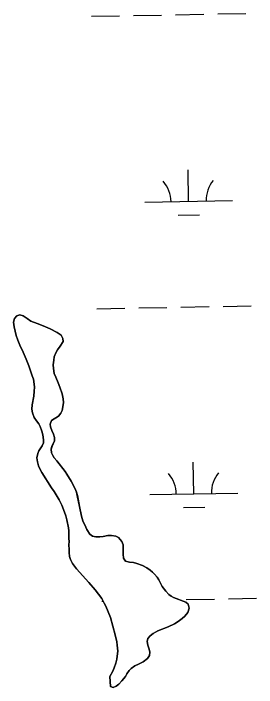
# Model space of a CAD drawing. Extents: x 3957609 to 3995875, y 234277 to 260273.
# Drawn here: x 3979091 to 3979367, y 247140 to 247907 of the extents above; entities that cross this region are included whole.
import ezdxf

# ---------------------------------------------------------------- set-up
doc = ezdxf.new("R2010")
doc.units = 0
doc.layers.add('V-TOPO-SHOR', color=7, linetype='Continuous')
doc.layers.add('V-WETL-SWMP', color=7, linetype='Continuous')

msp = doc.modelspace()

# ---------------------------------------------------------------- linework, layer by layer
at = {"layer": 'V-TOPO-SHOR'}
for points in [[(3979090.714, 247555.783), (3979091.71, 247559.974), (3979094.517, 247563.037), (3979097.876, 247564.002), (3979101.786, 247563.007), (3979106.386, 247560.053), (3979110.426, 247557.102), (3979117.684, 247554.137), (3979124.664, 247551.732), (3979132.475, 247548.067), (3979140.425, 247543.981), (3979144.886, 247540.886), (3979147.108, 247537.104), (3979147.372, 247533.749), (3979143.995, 247528.312), (3979140.905, 247524.41), (3979138.795, 247521.064), (3979137.239, 247516.458), (3979136.524, 247512.407), (3979135.942, 247507.096), (3979136.204, 247502.902), (3979137.163, 247497.587), (3979138.822, 247493.248), (3979141.73, 247486.667), (3979143.667, 247481.767), (3979146.154, 247474.349), (3979147.247, 247468.612), (3979147.511, 247464.557), (3979147.071, 247459.669), (3979146.076, 247455.478), (3979144.665, 247452.13), (3979142.135, 247448.925), (3979133.868, 247443.786), (3979132.455, 247439.879), (3979133.001, 247436.803), (3979134.521, 247432.602), (3979136.321, 247428.541), (3979137.564, 247424.763), (3979137.548, 247420.849), (3979134.589, 247414.711), (3979133.595, 247411.36), (3979133.857, 247407.027), (3979135.383, 247403.945), (3979137.19, 247401.422), (3979139.973, 247398.196), (3979149.568, 247385.857), (3979151.511, 247382.914), (3979156.371, 247374.785), (3979160.948, 247366.102), (3979162.47, 247362.46), (3979163.435, 247358.684), (3979165.759, 247346.232), (3979168.229, 247335.042), (3979169.747, 247329.862), (3979172.931, 247322.582), (3979174.318, 247319.919), (3979177.513, 247314.736), (3979180.857, 247312.346), (3979184.486, 247311.492), (3979189.239, 247311.473), (3979192.877, 247311.879), (3979198.191, 247312.975), (3979202.246, 247313.097), (3979207.135, 247312.239), (3979210.342, 247310.828), (3979213.961, 247306.48), (3979215.48, 247302.419), (3979215.437, 247291.938), (3979215.839, 247287.463), (3979218.342, 247283.958), (3979222.95, 247282.822), (3979227.42, 247282.244), (3979231.049, 247281.251), (3979237.47, 247278.988), (3979242.492, 247276.311), (3979246.393, 247273.501), (3979249.041, 247271.394), (3979251.409, 247269.147), (3979254.329, 247265.641), (3979256.135, 247262.837), (3979260.016, 247255.135), (3979264.049, 247249.667), (3979267.528, 247246.017), (3979270.174, 247244.051), (3979272.824, 247242.642)], [(3979272.824, 247242.642), (3979286.923, 247237.414), (3979289.706, 247234.886), (3979290.806, 247230.268), (3979289.249, 247225.384), (3979285.739, 247221.482), (3979282.653, 247218.84), (3979278.305, 247215.365), (3979274.242, 247212.725), (3979266.678, 247209.262), (3979255.199, 247204.695), (3979252.258, 247203.308), (3979249.594, 247201.643), (3979246.37, 247198.999), (3979243.702, 247196.077), (3979242.85, 247192.724), (3979243.669, 247188.247), (3979245.189, 247183.629), (3979245.875, 247180.272), (3979245.58, 247176.778), (3979243.329, 247173.154), (3979238.561, 247169.4), (3979232.958, 247166.627), (3979228.899, 247164.826), (3979224.834, 247161.908), (3979222.448, 247159.54), (3979219.916, 247155.776), (3979218.227, 247152.708), (3979214.153, 247147.832), (3979210.641, 247143.935), (3979207.696, 247141.569), (3979204.059, 247140.187), (3979201.267, 247141.315), (3979200.614, 247152.78), (3979203.713, 247158.637), (3979205.548, 247162.684), (3979207.385, 247167.849), (3979208.382, 247172.457), (3979208.956, 247175.949), (3979209.398, 247181.677), (3979208.868, 247188.391), (3979208.323, 247192.026), (3979206.678, 247200.279), (3979201.028, 247220.012), (3979198.677, 247226.17), (3979195.768, 247232.613), (3979194.106, 247236.252), (3979191.33, 247241.297), (3979183.683, 247251.391), (3979176.45, 247259.667), (3979162.534, 247275.101), (3979157.807, 247281.269), (3979155.728, 247285.75), (3979154.624, 247289.39), (3979154.084, 247293.865), (3979154.098, 247297.219), (3979153.84, 247302.532), (3979153.995, 247306.165), (3979153.729, 247309.8), (3979153.625, 247318.326), (3979153.219, 247321.685), (3979151.579, 247330.776), (3979150.2, 247335.533), (3979147.714, 247342.812), (3979145.777, 247347.713), (3979142.586, 247353.875), (3979136.895, 247363.124), (3979133.974, 247367.189), (3979122.866, 247384.708), (3979120.369, 247389.609), (3979119.261, 247392.55), (3979118.022, 247397.027), (3979117.482, 247401.501), (3979118.479, 247406.251), (3979119.751, 247409.46), (3979123.548, 247415.035), (3979124.82, 247418.664), (3979124.973, 247421.879), (3979124.019, 247427.753), (3979123.196, 247431.67), (3979121.121, 247437.13), (3979119.456, 247440.213), (3979116.814, 247443.436), (3979114.313, 247447.502), (3979112.378, 247452.681), (3979111.696, 247456.738), (3979112.134, 247461.627), (3979113.994, 247471.543), (3979114.434, 247477.132), (3979114.594, 247481.744), (3979114.467, 247485.24), (3979113.373, 247490.835), (3979112.13, 247494.894), (3979108.262, 247505.951), (3979105.218, 247513.791), (3979100.79, 247524.433), (3979098.706, 247527.656), (3979095.662, 247535.357), (3979093.866, 247540.536), (3979091.39, 247550.471), (3979090.714, 247555.783)]]:
    msp.add_lwpolyline(points, dxfattribs=at)
at = {"layer": 'V-WETL-SWMP'}
for p, q in [((3979275.395, 247905.483), (3979307.389, 247906.065)), ((3979323.387, 247906.356), (3979355.381, 247906.938)), ((3979179.41, 247903.738), (3979211.405, 247904.32)), ((3979227.402, 247904.611), (3979259.397, 247905.192)), ((3979290.102, 247693.112), (3979289.447, 247729.106)), ((3979240.11, 247692.203), (3979340.094, 247694.021)), ((3979278.384, 247677.465), (3979302.38, 247677.901)), ((3979185.458, 247571.118), (3979217.453, 247571.7)), ((3979233.451, 247571.991), (3979265.445, 247572.572)), ((3979281.443, 247572.863), (3979313.437, 247573.445)), ((3979329.435, 247573.736), (3979361.429, 247574.318)), ((3979296.15, 247360.492), (3979295.495, 247396.486)), ((3979246.158, 247359.583), (3979346.142, 247361.401)), ((3979284.432, 247344.845), (3979308.429, 247345.281)), ((3979287.491, 247240.243), (3979319.485, 247240.825)), ((3979335.483, 247241.116), (3979367.477, 247241.698)), ((3979191.507, 247238.498), (3979192.856, 247238.523))]:
    msp.add_line(p, q, dxfattribs=at)
for points in [[(3979210.343, 247310.828), (3979207.134, 247312.239), (3979202.246, 247313.097), (3979198.192, 247312.974), (3979192.876, 247311.878), (3979189.24, 247311.473), (3979184.487, 247311.492), (3979180.857, 247312.346), (3979177.512, 247314.736), (3979174.318, 247319.92), (3979172.931, 247322.582), (3979169.746, 247329.863), (3979168.23, 247335.041), (3979165.759, 247346.233), (3979163.434, 247358.683), (3979162.471, 247362.461), (3979160.948, 247366.101), (3979156.371, 247374.786), (3979151.511, 247382.913), (3979149.567, 247385.856), (3979139.972, 247398.195), (3979137.19, 247401.421), (3979135.383, 247403.945), (3979133.858, 247407.026), (3979133.596, 247411.36), (3979134.588, 247414.711), (3979137.548, 247420.849), (3979137.564, 247424.763), (3979136.322, 247428.542), (3979134.521, 247432.602), (3979133.001, 247436.802), (3979132.454, 247439.879), (3979133.868, 247443.787), (3979142.136, 247448.925), (3979144.665, 247452.13), (3979146.076, 247455.479), (3979147.072, 247459.668), (3979147.511, 247464.558), (3979147.248, 247468.613), (3979146.153, 247474.348), (3979143.667, 247481.766), (3979141.73, 247486.667), (3979138.822, 247493.248), (3979137.162, 247497.588), (3979136.205, 247502.903), (3979135.943, 247507.097), (3979136.523, 247512.407), (3979137.239, 247516.457), (3979138.795, 247521.064), (3979140.905, 247524.41), (3979143.996, 247528.311), (3979147.373, 247533.748), (3979147.107, 247537.104), (3979144.886, 247540.887), (3979140.426, 247543.98), (3979132.475, 247548.066), (3979124.663, 247551.732), (3979117.684, 247554.137), (3979110.427, 247557.102), (3979106.386, 247560.053), (3979101.785, 247563.007), (3979097.876, 247564.002), (3979094.517, 247563.037), (3979091.709, 247559.973), (3979090.714, 247555.784), (3979091.391, 247550.47), (3979093.866, 247540.536), (3979095.662, 247535.357), (3979098.706, 247527.656), (3979100.79, 247524.433), (3979105.219, 247513.792), (3979108.262, 247505.952), (3979112.131, 247494.894), (3979113.373, 247490.836), (3979114.468, 247485.24), (3979114.594, 247481.745), (3979114.435, 247477.133), (3979113.993, 247471.544), (3979112.135, 247461.627), (3979111.696, 247456.737), (3979112.379, 247452.681), (3979114.314, 247447.501), (3979116.814, 247443.437), (3979119.456, 247440.212), (3979121.121, 247437.13)], [(3979121.121, 247437.13), (3979123.196, 247431.67), (3979124.018, 247427.753), (3979124.973, 247421.879), (3979124.82, 247418.664), (3979123.547, 247415.035), (3979119.751, 247409.46), (3979118.479, 247406.25), (3979117.482, 247401.502), (3979118.023, 247397.027), (3979119.262, 247392.549), (3979120.369, 247389.609), (3979122.865, 247384.707), (3979133.975, 247367.189), (3979136.894, 247363.124), (3979142.587, 247353.875), (3979145.777, 247347.712), (3979147.714, 247342.812), (3979150.2, 247335.534), (3979151.579, 247330.776), (3979153.219, 247321.684), (3979153.625, 247318.327), (3979153.73, 247309.8), (3979153.995, 247306.165), (3979153.84, 247302.532), (3979154.098, 247297.219), (3979154.084, 247293.865), (3979154.625, 247289.389), (3979155.729, 247285.751), (3979157.807, 247281.27), (3979162.534, 247275.1), (3979176.449, 247259.668), (3979183.684, 247251.392), (3979191.33, 247241.297), (3979194.105, 247236.253), (3979195.768, 247232.613), (3979198.677, 247226.171), (3979201.028, 247220.011), (3979206.679, 247200.28), (3979208.322, 247192.026), (3979208.867, 247188.39), (3979209.398, 247181.678), (3979208.956, 247175.949), (3979208.382, 247172.457), (3979207.385, 247167.849), (3979205.547, 247162.684), (3979203.713, 247158.638), (3979200.615, 247152.78), (3979201.267, 247141.316), (3979204.058, 247140.187), (3979207.697, 247141.569), (3979210.642, 247143.934), (3979214.153, 247147.833), (3979218.226, 247152.709), (3979219.916, 247155.777), (3979222.447, 247159.541), (3979224.833, 247161.907), (3979228.898, 247164.826), (3979232.959, 247166.626), (3979238.562, 247169.399), (3979243.329, 247173.154), (3979245.58, 247176.779), (3979245.874, 247180.272), (3979245.189, 247183.629), (3979243.67, 247188.248), (3979242.85, 247192.724), (3979243.702, 247196.076), (3979246.37, 247199), (3979249.595, 247201.643), (3979252.258, 247203.309), (3979255.199, 247204.695), (3979266.679, 247209.261), (3979274.241, 247212.724), (3979278.305, 247215.364), (3979282.653, 247218.84), (3979285.739, 247221.483), (3979289.249, 247225.383), (3979290.806, 247230.269), (3979289.707, 247234.886), (3979286.922, 247237.413), (3979272.825, 247242.642), (3979270.175, 247244.051), (3979267.528, 247246.018), (3979264.048, 247249.667), (3979260.017, 247255.135), (3979256.135, 247262.838), (3979254.329, 247265.641), (3979251.408, 247269.147), (3979249.041, 247271.393), (3979246.394, 247273.501), (3979242.491, 247276.312), (3979237.47, 247278.988), (3979231.05, 247281.251), (3979227.42, 247282.244), (3979222.949, 247282.821), (3979218.341, 247283.958), (3979215.839, 247287.463), (3979215.438, 247291.937), (3979215.481, 247302.42), (3979213.96, 247306.48), (3979210.343, 247310.828)]]:
    msp.add_lwpolyline(points, dxfattribs=at)
for centre, start, end in [((3979234.859, 247692.582), 0.269879, 41.813537), ((3979345.327, 247694.591), 140.269876, 181.813534), ((3979351.375, 247361.971), 140.269876, 181.813534), ((3979240.908, 247359.962), 0.269879, 41.813537)]:
    msp.add_arc(centre, 35.246, start, end, dxfattribs=at)

doc.saveas('drawing.dxf')
